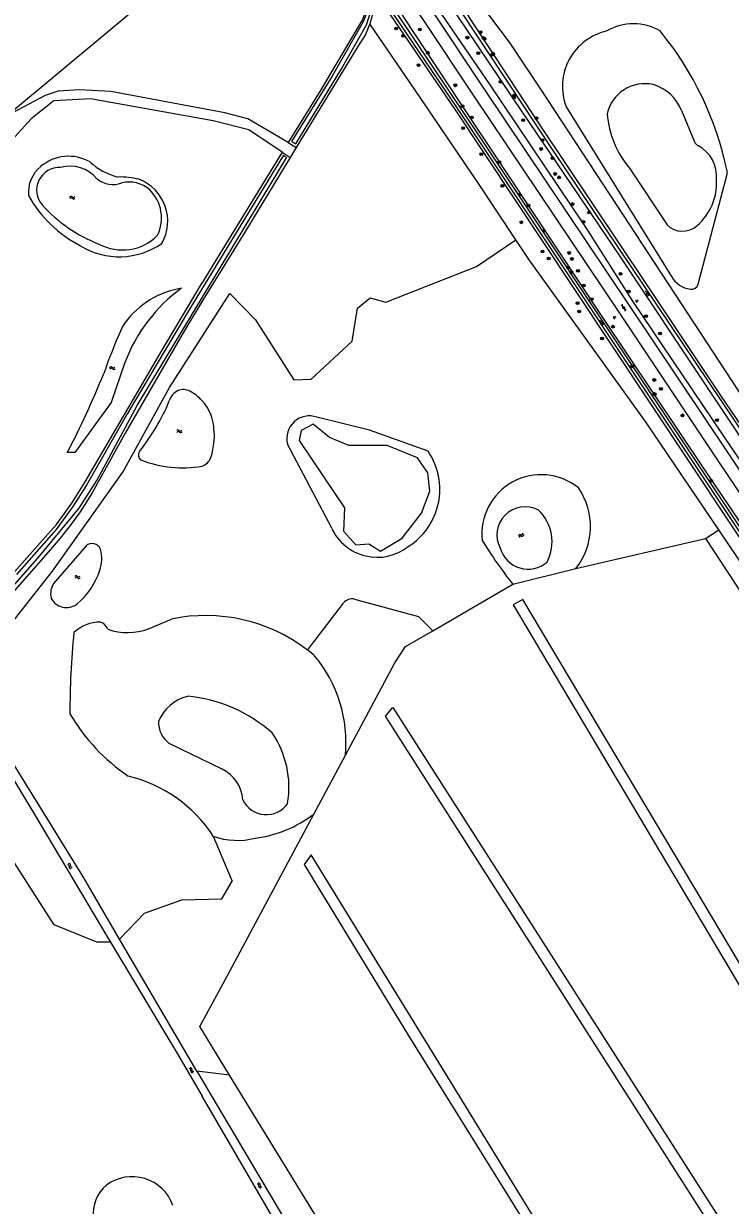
# Model space of a CAD drawing. Extents: x 126000 to 131009, y 393000 to 395500.
# Drawn here: x 129949 to 130150.8, y 394956.9 to 395294 of the extents above; entities that cross this region are included whole.
import ezdxf

# ---------------------------------------------------------------- set-up
doc = ezdxf.new("R2010")
doc.units = 0
for name, color, linetype in [('gg-knt-bronhoudergrens', 7, 'Continuous'), ('gg-knt-verharding', 7, 'Continuous'), ('gg-kntw-bovenkant insteek waterloop', 7, 'Continuous'), ('gg-kntw-waterlijn', 7, 'Continuous'), ('gt-grn-groengrens', 7, 'Continuous'), ('gt-grn-vlakafsluiter', 7, 'Continuous'), ('gt-symb-boom', 7, 'Continuous'), ('gt-symb-gesloten verharding', 7, 'Continuous'), ('gt-symb-groenvak', 7, 'Continuous'), ('gt-symb-watersymbool', 7, 'Continuous')]:
    doc.layers.add(name, color=color, linetype=linetype)

# ---------------------------------------------------------------- blocks, each defined once
blk = doc.blocks.new('gt0-WA')
at = {"layer": 'gt-symb-watersymbool'}
for centre, start, end in [((-0.32, 0.02), 28.0725, 151.9275), ((0.43, 0.42), 208.0725, 331.9275), ((-0.32, -0.43), 28.0725, 151.9275), ((0.43, -0.03), 208.0725, 331.9275)]:
    blk.add_arc(centre, 0.425, start, end, dxfattribs=at)
blk = doc.blocks.new('gt0-BOOM')
at = {"layer": 'gt-symb-boom'}
for radius in [0.4, 0.2]:
    blk.add_circle((0, 0), radius, dxfattribs=at)
blk = doc.blocks.new('gt0-GRVAK')
at = {"layer": 'gt-symb-groenvak'}
for p, q in [((-0.11, 0.19), (-0.23, 0.24)), ((-0.18, 0.15), (0.09, 0.15)), ((-0.09, 0.21), (-0.16, 0.32)), ((-0.05, 0.21), (-0.05, 0.39)), ((0, 0.21), (0.06, 0.32)), ((0.01, 0.19), (0.13, 0.24)), ((0.26, -0.05), (0.2, 0.06)), ((0.3, -0.05), (0.3, 0.13)), ((0.35, -0.05), (0.41, 0.06)), ((-0.25, -0.23), (-0.36, -0.18)), ((-0.32, -0.26), (-0.05, -0.26)), ((-0.23, -0.21), (-0.29, -0.1)), ((-0.18, -0.2), (-0.18, -0.02)), ((-0.14, -0.21), (-0.07, -0.1)), ((-0.12, -0.23), (0, -0.18)), ((0.24, -0.07), (0.12, -0.02)), ((0.17, -0.11), (0.44, -0.11)), ((0.37, -0.07), (0.49, -0.02))]:
    blk.add_line(p, q, dxfattribs=at)
blk = doc.blocks.new('gt0-GESVH1')
at = {"layer": 'gt-symb-gesloten verharding'}
for p, q in [((-0.99, -0.26), (0.01, 0.24)), ((0.01, -0.26), (-0.99, 0.24)), ((0.01, 0.24), (1.01, -0.26)), ((1.01, 0.24), (0.01, -0.26))]:
    blk.add_line(p, q, dxfattribs=at)

msp = doc.modelspace()

# ---------------------------------------------------------------- linework, layer by layer
at = {"layer": 'gg-knt-bronhoudergrens'}
for p, q in [((130106.68, 395138.59), (130143.72, 395147.16)), ((130065.84, 395120.88), (130088.67, 395134.11)), ((130040.91, 395085.39), (130055.01, 395111.73)), ((130007.81, 394994.08), (129999.3, 395007.93))]:
    msp.add_line(p, q, dxfattribs=at)
for points in [[(130067.55, 395317.83), (130071.1, 395310.71), (130087.6, 395288.78), (130096.59, 395275.38), (130120.21, 395239.43), (130164.15, 395172.36), (130187.96, 395136.17), (130212.33, 395099.14), (130226.52, 395074.27)], [(130143.72, 395147.16), (130261.73, 394967.69), (130051.27, 394923.27), (130007.81, 394994.08)], [(130190.66, 394956.95), (130193.89, 394958.05), (130091.53, 395129.75), (130088.79, 395128.27), (130190.66, 394956.95)], [(130055.01, 395111.73), (130058.02, 395116.36), (130065.84, 395120.88)], [(130052.38, 395096.53), (130054.45, 395098.97), (130150.58, 394948.76), (130147.69, 394947.19), (130052.38, 395096.53)], [(129999.3, 395007.93), (130007.27, 395022.49), (130031.9, 395068.53)], [(130031.14, 395056.93), (130029.16, 395054.18), (130058.86, 395005.52), (130101.05, 394937.59), (130103.69, 394938.8), (130064.2, 395003.11), (130031.14, 395056.93)]]:
    msp.add_lwpolyline(points, dxfattribs=at)
at = {"layer": 'gg-knt-verharding'}
for points in [[(129925.86, 395500), (129934.12, 395487.64), (129962.27, 395445.57), (130005.25, 395381.52), (130036.83, 395334.27), (130062.64, 395295.75), (130077.78, 395273.11), (130118.92, 395211.75), (130146.76, 395170.09), (130186.73, 395110.66), (130211.98, 395072.83), (130239.45, 395031.9), (130265.14, 394993.53), (130286.9, 394961.08)], [(130013.09, 395376.16), (130039.81, 395336.29), (130065.59, 395297.79), (130080.53, 395275.35), (130121.73, 395213.91), (130149.67, 395172.14), (130173.5, 395136.74), (130189.8, 395112.42), (130214.95, 395074.75), (130242.57, 395033.59), (130268.02, 394995.58), (130291.15, 394961.37), (130291.41, 394960.98)]]:
    msp.add_lwpolyline(points, dxfattribs=at)
at = {"layer": 'gg-kntw-bovenkant insteek waterloop'}
for p, q in [((130103.93, 395270.31), (130133.95, 395221.87)), ((130024.52, 395260.1), (130026.88, 395258.71)), ((130022.86, 395257.41), (130025.16, 395255.89)), ((130036.99, 395150.08), (130024.39, 395174.11)), ((129966.89, 395145.06), (129957.6, 395134.38)), ((130088.67, 395134.11), (130106.68, 395138.59)), ((129984.74, 395121.43), (129991.22, 395124.2)), ((130031.9, 395068.53), (130040.91, 395085.39)), ((129998.47, 394995.2), (129976.45, 395032.85)), ((130040.31, 394919.18), (130000, 394988.08))]:
    msp.add_line(p, q, dxfattribs=at)
for points in [[(130017.59, 395381.92), (130017.18, 395381.41), (130015.91, 395379.14), (130042.99, 395338.7), (130067.01, 395298.64), (130081.94, 395276.9), (130109.42, 395235.94), (130122.87, 395214.92), (130151.19, 395172.89), (130175.05, 395137.91), (130191.25, 395113.2), (130216.52, 395076.18), (130243.86, 395037.85), (130274.12, 394994.56), (130294.23, 394963.7), (130295.33, 394962.57)], [(130006.33, 395372.56), (130034.39, 395332.53), (130057.72, 395295.61), (130073.14, 395272.16), (130101.19, 395230.02), (130114.27, 395210.26), (130143.23, 395167.01), (130165.54, 395133.99), (130182.73, 395108.47), (130208.24, 395070.14), (130235.78, 395029.23), (130261.37, 394991.01), (130280.64, 394961.66), (130279.85, 394960.36), (130278.55, 394959.56)], [(130066.05, 395313.72), (130066.24, 395312.47), (130066.35, 395311.16), (130066.78, 395310.26), (130068.51, 395308.04), (130076.92, 395294.74), (130096.38, 395265.04), (130126.63, 395219.91), (130147.99, 395187.93), (130174.57, 395148.89), (130201.68, 395108.58), (130226.61, 395071.4), (130260.62, 395020.11), (130274.12, 395000)], [(130047.48, 395305.11), (130047.43, 395303.74), (130047.13, 395301.57), (130046.95, 395299.51), (130046.53, 395297.34), (130045.77, 395295.19), (130033.88, 395275.16), (130024.52, 395260.1)], [(130049.99, 395301.59), (130049.17, 395300.93), (130049.13, 395299.67), (130048.96, 395298.07), (130048.44, 395296.02), (130047.84, 395293.94)], [(130251.47, 394999.91), (130242.6, 395012.64), (130226.76, 395036.08), (130221.44, 395044.49), (130203.85, 395071.37), (130161.66, 395135.08), (130105.79, 395219.07), (130072.34, 395269.45), (130051.22, 395300.4), (130050.67, 395301.34), (130049.99, 395301.59)], [(130047.84, 395293.94), (130047.79, 395293.75), (130046.67, 395290.92), (130044.49, 395287.55), (130026.88, 395258.71)], [(130022.86, 395257.41), (130003.02, 395225.14), (130000, 395220.08)], [(130025.16, 395255.89), (130012.15, 395234.59), (130000, 395214.9)], [(130141.6, 395219.76), (130146.25, 395237.42), (130149.85, 395251.1)], [(129906.25, 395093.46), (129917.63, 395105.45), (129923.26, 395111.04), (129929.07, 395117.72), (129934.68, 395124.4), (129955.16, 395147.55), (129958.44, 395151.19), (129962.79, 395157.28), (129966.63, 395163.38), (129987.99, 395199.95), (130000, 395220.08)], [(130000, 395214.9), (129994.96, 395206.48), (129978.07, 395177.22), (129968.62, 395160.24), (129965.21, 395154.75), (129962.34, 395150.9), (129959.48, 395147.25), (129956.73, 395144.01), (129927.5, 395110.88), (129918.1, 395101.05), (129917.15, 395099.95)], [(129977.93, 395197.33), (129974.05, 395185.92), (129963.7, 395171.67), (129961.53, 395171.67)], [(130064.51, 395172.07), (130047.82, 395178.05), (130032.79, 395181.76)], [(130003.39, 395177.95), (130003.42, 395176.4), (130003.36, 395174.86)], [(129930.57, 395104.47), (129940.51, 395087.54), (129951.8, 395069.09), (129973.07, 395033.29), (129973.83, 395032.03)], [(129976.45, 395032.85), (129966.22, 395050.33), (129932.07, 395105.48)], [(129973.83, 395032.03), (129993.03, 395000), (130000, 394988.08)], [(129998.47, 394995.2), (130042.72, 394920.6), (130040.31, 394919.18)]]:
    msp.add_lwpolyline(points, dxfattribs=at)
for centre, radius, start, end in [((130119.04, 395276.13), 16.19, 102.3682, 201.0299), ((130123.14, 395279.2), 14.82, 59.2881, 120.7119), ((130058.22, 395232.6), 93.69, 11.9603, 39.2995), ((129961.9, 395243.86), 12.34, 60.2893, 130.4995), ((129980.64, 395268.35), 18.69, 227.5039, 255.2609), ((129960.1, 395245.78), 9.71, 129.8185, 184.7853), ((130147.91, 395251.6), 2, 345.2737, 11.9954), ((129976.73, 395229.28), 21.02, 75.5174, 92.2974), ((129977.46, 395237.73), 12.73, 329.9494, 69.2024), ((129981.87, 395262.73), 36.1, 209.462, 242.5852), ((129976.35, 395248.74), 21.2, 238.4197, 304.9128), ((130140.47, 395225.85), 7.64, 211.3712, 261.7474), ((130021.58, 395180.87), 46.65, 126.0988, 159.336), ((129998.32, 395193.52), 25.4, 99.5972, 143.0844), ((130139.66, 395220.27), 2, 261.7306, 345.2439), ((129984.79, 395203.49), 8.59, 141.9773, 160.7135), ((130124.72, 395141.12), 161.76, 156.2274, 160.8299), ((129731.71, 395291.22), 259.05, 332.5165, 338.0134), ((129995.24, 395185.07), 4.79, 116.0265, 163.8217), ((129994.6, 395185.77), 3.89, 60.9793, 112.1555), ((129990.31, 395177.51), 13.2, 42.734, 62.0736), ((129931.81, 395211.33), 63.89, 321.9896, 337.0421), ((129990.79, 395177.86), 12.6, 0.3969, 43.0574), ((130030.6, 395175.72), 6.42, 70.122, 194.5142), ((129984.09, 395175.95), 19.29, 342.8149, 356.7376), ((129983.47, 395170.95), 1.68, 141.986, 231.9047), ((129998.23, 395172.11), 4.68, 292.2482, 336.6059), ((130048.57, 395161.21), 19.29, 302.0289, 34.269), ((129994.61, 395201.05), 33.71, 248.8188, 279.1958), ((130096.8, 395148.44), 16.93, 51.1603, 186.2506), ((130091.36, 395150.61), 19.48, 321.8854, 34.4762), ((130049.98, 395156.15), 14.34, 205.0617, 307.9933), ((130198.98, 395220.26), 139.97, 211.7534, 217.9896), ((129968.64, 395143.2), 2.55, 21.0455, 133.3137), ((129960.66, 395141.49), 10.69, 341.589, 14.2331), ((129950.86, 395144.62), 20.97, 309.8471, 341.9282), ((129962.57, 395131.36), 5.81, 148.7219, 190.8938), ((129961.28, 395132.37), 4.9, 205.5561, 308.0985), ((129970.85, 395112.45), 10.85, 89.3472, 133.3415), ((129969.9, 395120.07), 3.4, 21.2403, 71.5637), ((130000.97, 395077.2), 48, 52.6556, 101.7274), ((130166.27, 395098.82), 204, 173.9455, 180.4716), ((129978.72, 395137.47), 17.13, 250.7369, 290.5499), ((130000.8, 395077), 48.27, 49.3909, 52.6426), ((130002.25, 395088.96), 38.82, 354.7218, 39.4779), ((130010.1, 395125.26), 55.47, 210.4575, 235.7406), ((129969.36, 395040.12), 40.43, 33.1883, 76.3902), ((130010.51, 395096.92), 35.54, 277.5106, 306.9947), ((130010.11, 395081.8), 20.74, 250.503, 284.0926), ((129980.02, 394952.76), 12.36, 19.8094, 126.2323), ((129979.47, 394954.58), 10.59, 129.682, 186.3171)]:
    msp.add_arc(centre, radius, start, end, dxfattribs=at)
at = {"layer": 'gg-kntw-waterlijn'}
for p, q in [((130136.88, 395269.22), (130140.54, 395260.3)), ((130121.98, 395252.81), (130132.7, 395236.68)), ((130005.68, 395081.37), (129990.6, 395088.73))]:
    msp.add_line(p, q, dxfattribs=at)
for points in [[(130062.76, 395311.37), (130091.35, 395268.79), (130119.14, 395227.82), (130170.37, 395150.95), (130185.53, 395128.79), (130218.98, 395078.32), (130255.69, 395023.55), (130266.64, 395007.61), (130280.2, 394987.3), (130295.29, 394963.95), (130296.34, 394964.25), (130258.22, 395022.05), (130219.87, 395079.31), (130170.51, 395153.34), (130100.43, 395257.6), (130065.23, 395310.77), (130064.27, 395312.45)], [(130048, 395304.38), (130048, 395304.38), (130047.19, 395297.65), (130045.99, 395294.51), (130037.14, 395279.07), (130025.53, 395260.39), (130026.75, 395259.77), (130039.77, 395281.15), (130046.94, 395293.66), (130048.15, 395297.55), (130048.5, 395301.12), (130049.49, 395302.3)], [(130050.79, 395302.14), (130052.97, 395299.02), (130072.5, 395270.26), (130156.74, 395143.99), (130171.75, 395121.06), (130218.03, 395050.81), (130278.4, 394960.89), (130279.5, 394961.64), (130270.78, 394974.57), (130181.58, 395108.35), (130079.33, 395261.7), (130051.74, 395302.79)], [(129924.7, 395109.42), (129953.07, 395141.52), (129964.88, 395155.78), (129969.91, 395163.74), (129981.49, 395185.11), (130024.09, 395255.78), (130023.22, 395256.52)], [(130023.22, 395256.52), (129996.07, 395212.16), (129978.54, 395182.54), (129966.95, 395162.38), (129963.07, 395156.28), (129958.33, 395149.72), (129946.98, 395136.9)], [(130047.57, 395145.63), (130050.96, 395143.56), (130057.09, 395147.23), (130062.65, 395154.4), (130065.01, 395160.72), (130064.44, 395165.91), (130061.47, 395170.2), (130052.85, 395173.73), (130041.91, 395173.73), (130036.35, 395175.99), (130031.69, 395179.78), (130028.25, 395177.97), (130027.68, 395175.15), (130034.75, 395164.68), (130040.68, 395155.91), (130040.31, 395149.31), (130043.89, 395145.35), (130047.57, 395145.63)]]:
    msp.add_lwpolyline(points, dxfattribs=at)
for centre, radius, start, end in [((130126.33, 395265.95), 10.96, 77.461, 167.6868), ((130125.2, 395264.59), 12.56, 21.6065, 73.7742), ((130143.69, 395270.76), 28.18, 185.0447, 219.587), ((130142.39, 395261.06), 2, 202.3786, 242.7493), ((130136.91, 395250.42), 9.97, 354.0904, 62.732), ((129959.26, 395246.52), 6.49, 87.2255, 220.3799), ((129962.29, 395243.35), 10.03, 39.8644, 105.7579), ((129974.61, 395255.55), 7.38, 231.3302, 289.4642), ((129979.19, 395240.08), 8.77, 48.0508, 104.0017), ((130130.89, 395248.54), 15.96, 310.6997, 3.0857), ((129977.16, 395238.56), 11.26, 334.241, 45.518), ((129986.41, 395271.69), 43.52, 222.467, 248.6211), ((130137.12, 395240.98), 6.17, 224.2396, 312.59), ((129977.25, 395243.6), 14.13, 241.6632, 315.3223), ((130092.24, 395148.16), 8.08, 62.8562, 207.6647), ((130087.39, 395146.22), 12.49, 332.4644, 46.9226), ((130093.05, 395146.72), 8.29, 196.1926, 310.8453), ((129998.85, 395090.27), 12.26, 104.4121, 157.1363), ((129992.08, 395060.29), 42.03, 48.375, 84.9195), ((129995, 395094.75), 7.46, 177.7364, 233.7997), ((129997.2, 395076.15), 27.59, 350.5566, 34.3197), ((130001.38, 395072.07), 10.24, 3.275, 65.1762), ((130018.31, 395075.8), 7.4, 205.0784, 325.6718)]:
    msp.add_arc(centre, radius, start, end, dxfattribs=at)
at = {"layer": 'gt-grn-groengrens'}
for p, q in [((130143.72, 395147.16), (130147.47, 395149.62)), ((130030.09, 395115.36), (130040.37, 395128.77)), ((130007.81, 394994.08), (129998.47, 394995.2))]:
    msp.add_line(p, q, dxfattribs=at)
for points in [[(130022.93, 395340.56), (130006.27, 395319.41), (129944.43, 395267.81)], [(130089.55, 395232.37), (130078.92, 395248.48), (130062.03, 395273.22), (130047.84, 395293.94)], [(130024.52, 395260.1), (130013.04, 395266.88), (130006.51, 395268.56), (129973.97, 395274.69), (129964.87, 395275.19), (129958.91, 395274.79), (129955.2, 395273.51), (129944.43, 395267.81)], [(130022.86, 395257.41), (130013.29, 395263.71), (130003.2, 395266.28), (129968.18, 395272.62), (129957.7, 395272.02), (129951.17, 395266.88), (129921.35, 395234.11)], [(129932.07, 395105.48), (129940.05, 395116.09), (129957.29, 395137.86), (129977.38, 395166.09), (129990.67, 395190.23), (130007.92, 395217.09), (130015.19, 395209.55), (130026.16, 395192.43), (130031.11, 395192.6), (130042.82, 395203.49), (130044.31, 395212.89), (130047.93, 395215.86), (130052.45, 395214.61), (130078.29, 395224.77), (130089.55, 395232.37)], [(130147.47, 395149.62), (130126.52, 395180.58), (130093.32, 395226.66), (130089.55, 395232.37)], [(130274.29, 394960.43), (130241.03, 395010.2), (130211.3, 395056.59), (130166.28, 395121.84), (130147.47, 395149.62)], [(130043.53, 395129.85), (130061.77, 395124.95), (130065.84, 395120.88)], [(129973.83, 395032.03), (129969.97, 395032.03), (129957.76, 395036.98), (129950.64, 395048.06), (129944.41, 395057.75), (129946.05, 395064.7), (129924.44, 395095.23)], [(130003.19, 395062.25), (130005.96, 395055.72), (130008.62, 395049.46)], [(129976.45, 395032.85), (129983.51, 395040.29), (129994.24, 395044.09), (130005.61, 395044.4), (130008.62, 395049.46)]]:
    msp.add_lwpolyline(points, dxfattribs=at)
msp.add_arc((130042.75, 395126.95), 3, 75.0007, 142.532, dxfattribs=at)
at = {"layer": 'gt-grn-vlakafsluiter'}
msp.add_line((130026.88, 395258.71), (130025.16, 395255.89), dxfattribs=at)

# ---------------------------------------------------------------- block references
at = {"layer": 'gt-symb-boom'}
for p in [(130055.39, 395292.67), (130062.13, 395292.38), (130079.47, 395291.59), (130057.37, 395290.56), (130075.72, 395290.05), (130080.31, 395289.94), (130080.59, 395289.74), (130064.45, 395285.75), (130078.83, 395285.64), (130082.77, 395285.13), (130083.06, 395285.46), (130061.77, 395282.19), (130072.29, 395276.45), (130085.2, 395277.44), (130089.01, 395273), (130089.09, 395273.58), (130074.31, 395270.48), (130074.54, 395264.23), (130077, 395267.29), (130091.65, 395266.51), (130095.42, 395267.09), (130097.15, 395260.79), (130096.8, 395258.29), (130079.7, 395256.8), (130084.82, 395254.5), (130100.01, 395255.7), (130100.78, 395251.16), (130085.71, 395247.76), (130101.9, 395250.19), (130090.62, 395245.29), (130093.12, 395242.16), (130105.71, 395242.58), (130091.12, 395237.36), (130108.84, 395237.48), (130110.5, 395240.15), (130097.52, 395234.92), (130097.17, 395229.04), (130104.75, 395228.62), (130098.92, 395227.07), (130104.46, 395224.5), (130105.56, 395226.92), (130105.39, 395223.19), (130107.28, 395223.54), (130119.44, 395222.66), (130108.93, 395219.32), (130121.76, 395217.62), (130107.18, 395214.32), (130111.18, 395215.47), (130107.65, 395211.94), (130126.7, 395210.62), (130117.28, 395207.6), (130114.16, 395204.21), (130130.7, 395205.63), (130122.79, 395196.3), (130129.08, 395192.4), (130129.16, 395188.38), (130130.97, 395189.87), (130137.1, 395182.3), (130146.96, 395180.93), (130145.28, 395163.67)]:
    msp.add_blockref('gt0-BOOM', p, dxfattribs=at)
at = {"layer": 'gt-symb-gesloten verharding', "rotation": -56.3734708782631}
msp.add_blockref('gt0-GESVH1', (130120.32, 395213.03), dxfattribs=at)
at = {"layer": 'gt-symb-groenvak', "rotation": 36.58342113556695}
for p in [(130124.05, 395214.91), (130117.66, 395210.23)]:
    msp.add_blockref('gt0-GRVAK', p, dxfattribs=at)
at = {"layer": 'gt-symb-watersymbool'}
for p, rotation in [((129962.88, 395244.38), 10.658361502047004), ((130127.05, 395217.22), -56.37347087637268), ((130113.99, 395208.84), -56.3734708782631), ((129974.33, 395195.79), 10.658361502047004), ((129993.46, 395177.76), 10.658361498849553), ((130091.03, 395148.02), 36.58342113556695), ((129964.37, 395136.15), 10.658361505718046), ((129962.2, 395053.8), -45.162080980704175), ((129996.9, 394995.54), -45.162080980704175), ((130016.35, 394962.66), -45.162080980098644)]:
    msp.add_blockref('gt0-WA', p, dxfattribs=dict(at, rotation=rotation))

doc.saveas('drawing.dxf')
